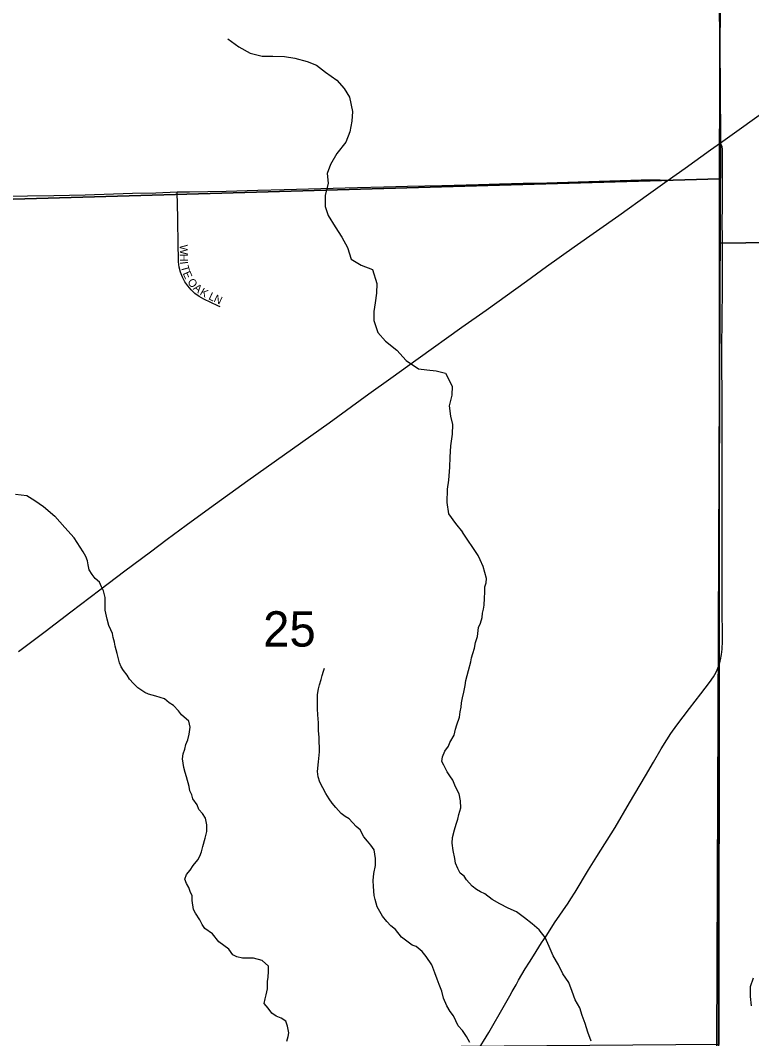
# Model space of a CAD drawing. Extents: x 1985906 to 2360102, y 891258 to 1222054.
# Drawn here: x 2104145 to 2108716, y 998985 to 1005348 of the extents above; entities that cross this region are included whole.
import ezdxf

# ---------------------------------------------------------------- set-up
doc = ezdxf.new("R2010")
doc.units = 0
for name, color, linetype in [('GM_X_County_Road', 7, 'Continuous'), ('GM_X_Minor_River', 7, 'Continuous'), ('GM_X_Section', 7, 'Continuous'), ('GM_X_Section_Text', 7, 'Continuous'), ('GM_X_State_Route', 7, 'Continuous'), ('GM_X_Township', 7, 'Continuous'), ('GM_X_Township_Road', 7, 'Continuous'), ('GM_X_Township_Subdivision', 7, 'Continuous'), ('GM_X_Township_Subdivision_Text', 7, 'Continuous')]:
    doc.layers.add(name, color=color, linetype=linetype)

msp = doc.modelspace()

# ---------------------------------------------------------------- linework, layer by layer
at = {"layer": 'GM_X_County_Road'}
for points in [[(2108519.9, 1001344.2), (2108522, 1001352.3), (2108527.7, 1001385), (2108531.1, 1001417.9), (2108533.1, 1001467.4), (2108532.6, 1001565.8), (2108532.4, 1001598.6), (2108530.9, 1001641.1), (2108530.7, 1001676), (2108531.6, 1001709.3), (2108531.4, 1001744.4), (2108532.4, 1001807.4), (2108531.4, 1001852.3), (2108531.4, 1001889.5), (2108532.2, 1001920.6), (2108532.2, 1001953.3), (2108532.5, 1002018.6), (2108532, 1002166.1), (2108531.6, 1002281), (2108531, 1002510.6), (2108531.2, 1002822.3), (2108531.4, 1002904.2), (2108531.5, 1002969.8), (2108531.2, 1003035.5), (2108530.4, 1003166.7), (2108530.2, 1003268.7), (2108529.5, 1003337), (2108531, 1003444.9), (2108531.8, 1003543.6), (2108533.6, 1003609.2), (2108533.7, 1003674.8), (2108533.1, 1003789.4), (2108533, 1003871.4), (2108532.8, 1003969.8), (2108532.5, 1004100.9), (2108533.4, 1004170.2), (2108534.2, 1004244.6), (2108534.2, 1004382.1), (2108532.8, 1004540.1), (2108530.5, 1004559.8), (2108525.8, 1004572), (2108521.6, 1004583.2)], [(2106997, 998897.3), (2107072.9, 999023.9), (2107171.7, 999194.1), (2107203.5, 999251.2), (2107219.2, 999279.3), (2107243.1, 999321.7), (2107259.3, 999350), (2107300.9, 999420.2), (2107326.8, 999461.8), (2107353.3, 999502.9), (2107402.4, 999582.4), (2107430.5, 999624.9), (2107455.6, 999664.4), (2107483.7, 999707.7), (2107568.4, 999830.4), (2107585.9, 999858.1), (2107611.8, 999899.8), (2107696.3, 1000039.6), (2107747.8, 1000123), (2107862.1, 1000304.6), (2107951.8, 1000458.4), (2108052.7, 1000627), (2108101.7, 1000711.9), (2108150, 1000796.3), (2108184.7, 1000850.7), (2108210, 1000890.8), (2108248, 1000944), (2108327, 1001048), (2108398.4, 1001139.9), (2108451.6, 1001210.5), (2108477.5, 1001245.6), (2108493.8, 1001274.4), (2108501.1, 1001289.2), (2108513.4, 1001320.1), (2108519.9, 1001344.2)]]:
    msp.add_lwpolyline(points, dxfattribs=at)
at = {"layer": 'GM_X_Minor_River'}
for points in [[(2105441.7, 1005232.8), (2105510, 1005181.1), (2105582.2, 1005141.5), (2105656.3, 1005123.9), (2105722.3, 1005124.3), (2105796.3, 1005122.7), (2105860.3, 1005111.1), (2105938.5, 1005089.5), (2105996.6, 1005067.8), (2106052.8, 1005024.1), (2106123.1, 1004974.4), (2106169.3, 1004922.6), (2106201.7, 1004866.8), (2106220.1, 1004778.8), (2106216.5, 1004716.7), (2106204.8, 1004650.5), (2106179.2, 1004586.3), (2106123.6, 1004515.8), (2106084, 1004447.5), (2106062.3, 1004391.3), (2106068.6, 1004329.3), (2106051, 1004253.1), (2106049.4, 1004185), (2106069.7, 1004129), (2106112.1, 1004057.2), (2106154.5, 1003993.3), (2106188.8, 1003927.4), (2106213.2, 1003855.5), (2106275.4, 1003817.8), (2106345.6, 1003790.2), (2106374, 1003704.2), (2106370.4, 1003642.1), (2106362.7, 1003582), (2106355, 1003527.9), (2106355.3, 1003471.8), (2106379.7, 1003397.8), (2106428, 1003342.1), (2106498.3, 1003286.4), (2106556.6, 1003222.7), (2106632.9, 1003169), (2106684.9, 1003163.3), (2106743, 1003157.7), (2106803.1, 1003142), (2106843.5, 1003062.1), (2106841.8, 1003006), (2106826.2, 1002939.8), (2106832.5, 1002873.8), (2106846.8, 1002821.8), (2106843.1, 1002761.7), (2106833.5, 1002689.6), (2106829.9, 1002617.4), (2106826.3, 1002555.3), (2106820.7, 1002475.2), (2106813, 1002417.1), (2106811.5, 1002335), (2106821.9, 1002262.9), (2106864.2, 1002203.1), (2106908.4, 1002149.5)], [(2104115.6, 1002387.3), (2104185.6, 1002377.7), (2104235.8, 1002347.9), (2104290, 1002310.2), (2104360.3, 1002248.5), (2104422.7, 1002178.8), (2104482, 1002114.4)], [(2105717.3, 999143.7), (2105693, 999175.8), (2105668.8, 999203.9), (2105674.8, 999234.1), (2105680.8, 999258.2), (2105688.7, 999296.3), (2105690.6, 999342.5), (2105694.6, 999368.6), (2105696.5, 999404.7), (2105696.4, 999436.8), (2105656.1, 999473), (2105601.6, 999487.1), (2105533.1, 999487.1), (2105498.8, 999495.2), (2105472.6, 999509.2), (2105448.4, 999543.4), (2105385.8, 999589.6), (2105345.4, 999639.8), (2105298.9, 999672), (2105280.7, 999698.1), (2105266.6, 999726.2), (2105240.3, 999768.4), (2105228.1, 999792.5), (2105217.9, 999848.7), (2105217.9, 999876.8), (2105205.7, 999904.9), (2105197.6, 999929), (2105183.4, 999953.1), (2105173.3, 999981.2), (2105183.3, 1000009.3), (2105205.4, 1000037.4), (2105225.5, 1000065.5), (2105253.6, 1000101.7), (2105267.6, 1000125.8), (2105277.7, 1000151.8), (2105285.6, 1000186), (2105299.6, 1000238.2), (2105309.6, 1000278.3), (2105311.5, 1000320.5), (2105301.3, 1000362.7), (2105283.1, 1000390.8), (2105260.9, 1000416.9), (2105250.8, 1000445), (2105222.5, 1000483.2), (2105216.4, 1000507.3), (2105204.2, 1000533.4), (2105200.1, 1000559.5), (2105183.9, 1000619.7), (2105175.7, 1000647.8), (2105167.6, 1000678), (2105163.5, 1000706.1), (2105159.4, 1000732.2), (2105163.4, 1000764.3), (2105173.4, 1000792.4), (2105179.4, 1000822.5), (2105191.4, 1000852.6), (2105199.3, 1000886.8), (2105205.3, 1000930.9), (2105197.1, 1000969.1), (2105152.7, 1001007.2), (2105132.5, 1001033.4), (2105102.2, 1001065.5), (2105076, 1001083.6), (2105045.7, 1001107.7), (2105019.5, 1001115.7), (2104991.2, 1001123.8), (2104946.9, 1001137.9), (2104922.7, 1001147.9), (2104878.3, 1001176.1), (2104852, 1001204.2), (2104827.8, 1001230.3), (2104811.6, 1001256.4), (2104789.4, 1001284.5), (2104775.2, 1001308.6), (2104765.1, 1001332.7), (2104756.9, 1001366.9), (2104750.8, 1001391), (2104736.6, 1001437.2), (2104732.5, 1001461.2), (2104724.4, 1001491.4), (2104720.3, 1001515.5), (2104710.2, 1001539.6), (2104698, 1001565.7), (2104687.8, 1001605.8), (2104675.6, 1001662.1), (2104675.4, 1001740.4), (2104665.3, 1001782.5), (2104651.1, 1001808.6), (2104638.9, 1001836.8), (2104612.7, 1001858.9), (2104594.5, 1001885), (2104574.3, 1001913.1), (2104568.2, 1001945.2), (2104564.1, 1001969.3), (2104553.9, 1001997.4), (2104537.7, 1002027.5), (2104482, 1002114.4)], [(2106791.7, 1000693.1), (2106779.5, 1000717.3), (2106783.5, 1000745.4), (2106797.5, 1000781.5), (2106821.5, 1000811.5), (2106829.5, 1000835.5), (2106855.5, 1000881.6), (2106865.5, 1000917.7), (2106873.4, 1000945.7), (2106889.4, 1000993.8), (2106893.3, 1001025.9), (2106899.3, 1001055.9), (2106903.2, 1001082), (2106909.2, 1001114.1), (2106917.1, 1001150.2), (2106925.1, 1001190.2), (2106929, 1001222.3), (2106937, 1001254.4), (2106946.9, 1001284.5), (2106960.9, 1001338.6), (2106964.8, 1001364.6), (2106972.8, 1001390.7), (2106982.7, 1001424.7), (2106990.7, 1001460.8), (2107002.6, 1001496.9), (2107008.5, 1001553), (2107020.5, 1001581.1), (2107030.5, 1001617.1), (2107034.4, 1001643.2), (2107040.4, 1001667.3), (2107044.3, 1001693.3), (2107046.2, 1001737.5), (2107048.2, 1001773.6), (2107048, 1001807.7), (2107056, 1001833.7), (2107058, 1001859.8), (2107037.7, 1001934.3), (2107019.5, 1001976.6), (2107007.4, 1002002.8), (2106908.4, 1002149.5)], [(2106954.9, 998960.3), (2106932.7, 998998.4), (2106908.4, 999034.6), (2106882.2, 999064.7), (2106866, 999094.8), (2106851.8, 999127), (2106831.6, 999153.1), (2106811.3, 999189.2), (2106789.1, 999237.5), (2106778.9, 999281.6), (2106762.7, 999323.8), (2106750.5, 999355.9), (2106736.3, 999396.1), (2106716, 999446.3), (2106681.6, 999498.5), (2106657.4, 999528.7), (2106619, 999560.8), (2106594.8, 999568.8), (2106526.2, 999619.1), (2106489.8, 999667.3), (2106461.6, 999689.4), (2106435.3, 999715.5), (2106409, 999749.7), (2106392.8, 999779.8), (2106374.6, 999807.9), (2106362.4, 999854.1), (2106356.3, 999878.2), (2106352.2, 999934.4), (2106350.1, 999972.6), (2106354, 1000016.7), (2106363.9, 1000066.9), (2106363.8, 1000111.1), (2106355.7, 1000165.3), (2106335.4, 1000193.4), (2106315.2, 1000217.5), (2106291, 1000245.7), (2106268.7, 1000289.8), (2106244.5, 1000309.9), (2106200, 1000358.1), (2106175.8, 1000372.2), (2106149.6, 1000392.3), (2106117.3, 1000428.5), (2106093, 1000456.6), (2106074.8, 1000482.7), (2106054.6, 1000516.8), (2106036.4, 1000551), (2106016.1, 1000587.1), (2106006, 1000621.3), (2106001.9, 1000653.4), (2106007.8, 1000713.6), (2106013.7, 1000775.9), (2106013.5, 1000866.2), (2106009.3, 1000910.4), (2106009.2, 1000958.6), (2106005.1, 1001008.8), (2106003, 1001044.9), (2106002.7, 1001135.3), (2106008.7, 1001169.4), (2106014.7, 1001195.5), (2106024.7, 1001229.6), (2106030.7, 1001253.7), (2106038.7, 1001281.8), (2106046.1, 1001299.7)], [(2107093.1, 999853.5), (2107047.4, 999889.8), (2107021.2, 999901.9), (2106997, 999916), (2106968.7, 999938.1), (2106934.4, 999976.2), (2106918.2, 1000000.3), (2106894, 1000018.4), (2106879.8, 1000048.5), (2106865.6, 1000080.7), (2106861.5, 1000110.8), (2106849.3, 1000161), (2106843.2, 1000205.2), (2106845.1, 1000241.3), (2106859.1, 1000289.5), (2106869.1, 1000325.6), (2106879.1, 1000355.8), (2106885.1, 1000385.9), (2106897.1, 1000426), (2106897, 1000470.2), (2106886.8, 1000514.4), (2106864.5, 1000558.5), (2106848.3, 1000600.7), (2106830.1, 1000626.8), (2106811.9, 1000650.9), (2106791.7, 1000693.1)], [(2107712.7, 998969), (2107692.9, 999025.2), (2107675.2, 999079.3), (2107657.4, 999129.5), (2107641.6, 999177.7), (2107611.8, 999227.9), (2107594.1, 999278.1), (2107572.3, 999336.3), (2107536.6, 999390.5), (2107508.8, 999444.8), (2107475.1, 999501), (2107449.4, 999559.3), (2107425.6, 999617.5), (2107387.9, 999663.7), (2107344.1, 999702), (2107296.3, 999740.3), (2107246.6, 999776.6), (2107194.7, 999798.9), (2107140.9, 999827.2), (2107093.1, 999853.5)], [(2108715.8, 999190.5), (2108708, 999248.6), (2108708.3, 999310.7), (2108728.4, 999364.7)], [(2105810.4, 998969), (2105818.4, 998997.1), (2105822.4, 999021.2), (2105814.2, 999063.3), (2105804.1, 999093.4), (2105775.8, 999113.5), (2105743.5, 999125.6), (2105717.3, 999143.7)]]:
    msp.add_lwpolyline(points, dxfattribs=at)
at = {"layer": 'GM_X_Section'}
for points in [[(2103254.4, 1009592.8), (2108531.5, 1009537.9), (2108532.4, 1009391.8), (2108515.8, 1004356.8), (2103158.4, 1004203.4)], [(2108532.4, 1009391.8), (2114523.8, 1009415.2), (2114593.4, 1004032.5), (2108514.3, 1003954.6), (2108515.8, 1004356.8)], [(2108515.8, 1004356.8), (2108514.3, 1003954.6), (2108511.1, 998947.2), (2103137.3, 998905.6), (2103158.4, 1004203.4)], [(2108514.3, 1003954.6), (2114593.4, 1004032.5), (2114628.3, 998675.3), (2108501.2, 998604.9), (2108511.1, 998947.2)]]:
    msp.add_lwpolyline(points, close=True, dxfattribs=at)
at = {"layer": 'GM_X_State_Route'}
msp.add_lwpolyline([(2104132.7, 1001402.7), (2104300.4, 1001529.5), (2104461, 1001651), (2104641.6, 1001788.2), (2104798.8, 1001907.9), (2104958.3, 1002027), (2105062.8, 1002105), (2105180.7, 1002193.8), (2105326.6, 1002300.1), (2105567, 1002471.3), (2106074.1, 1002833), (2106322.9, 1003013), (2106460.9, 1003111.9), (2106631.2, 1003234.3), (2106904.7, 1003429.7), (2107056.7, 1003537.3), (2107307.7, 1003717.8), (2107434.4, 1003809), (2107606.4, 1003931.4), (2107885.7, 1004127.7), (2108072.1, 1004261.7), (2108187.6, 1004343.9), (2108299.3, 1004423.4), (2108459, 1004538.4), (2108521.6, 1004583.2), (2108578.9, 1004624.5), (2108792.6, 1004776.2)], dxfattribs=at)
at = {"layer": 'GM_X_Township'}
for points in [[(2108481.1, 1010602), (2108488.7, 1009238.5), (2108521.6, 1004617.7), (2108479.9, 994295.6), (2108482.3, 993590), (2108161.9, 993606.5), (2107496.4, 993638.7), (2105513.5, 993632.9), (2105040.7, 993592), (2104712.8, 993589), (2104441.5, 993575), (2103065.7, 993571.8), (2097792, 993547.8), (2097735.4, 993547.9), (2093403, 993550.7), (2092329.5, 993551.4)], [(2133580.3, 1009513.3), (2133246.9, 1009511.7), (2131763.4, 1009478), (2130671.8, 1009465.5), (2130250.8, 1009485.4), (2128830.9, 1009460.8), (2128435, 1009462.4), (2126795.7, 1009468.8), (2125157.2, 1009475.3), (2125184.4, 1004143.8), (2122462.2, 1004110.5), (2119835.2, 1004078.3), (2119909.8, 996227.8), (2119898.4, 993557.9), (2114579.5, 993566.9), (2108482.3, 993590), (2108479.9, 994295.6), (2108521.6, 1004617.7), (2108488.7, 1009238.5), (2108481.1, 1010602)]]:
    msp.add_lwpolyline(points, dxfattribs=at)
at = {"layer": 'GM_X_Township_Road'}
for points in [[(2105126, 1004275.6), (2105202.5, 1004275.2), (2105432.3, 1004280.7), (2105629.2, 1004286.5), (2105793.2, 1004291.5), (2106023, 1004297.4), (2106252.9, 1004303.2), (2106417.1, 1004307.9), (2106564.8, 1004310.8), (2106778.4, 1004316.6), (2107008.3, 1004322.6), (2107139.7, 1004326.2), (2107287.3, 1004330.8), (2107435, 1004333.1), (2107763.4, 1004342.5), (2108026.2, 1004350), (2108127.5, 1004351.2), (2108143.9, 1004350.2), (2108154.1, 1004348.7), (2108187.6, 1004343.9)], [(2104093, 1004248.6), (2104189.4, 1004250.3), (2104353.4, 1004252.8), (2104550.2, 1004257.1), (2104845.1, 1004266.7), (2104992.4, 1004270.7), (2105126, 1004275.6)]]:
    msp.add_lwpolyline(points, dxfattribs=at)
at = {"layer": 'GM_X_Township_Subdivision'}
msp.add_lwpolyline([(2105393.4, 1003556.4), (2105379, 1003563.9), (2105290.7, 1003605.5), (2105262.6, 1003621.9), (2105236.4, 1003641), (2105212.5, 1003663.1), (2105191.2, 1003687.7), (2105173, 1003714.6), (2105158.1, 1003743.5), (2105146.6, 1003773.9), (2105138.5, 1003805.4), (2105134.3, 1003837.7), (2105132.6, 1003870.1), (2105131.8, 1003935.2), (2105129.9, 1004114.2), (2105126, 1004275.6)], dxfattribs=at)

# ---------------------------------------------------------------- texts
at = {"layer": 'GM_X_Section_Text'}
msp.add_text('25', height=221, rotation=0.00001, dxfattribs=at).set_placement((2105662.4, 1001434.1))
at = {"layer": 'GM_X_Township_Subdivision_Text'}
for s, rotation, p in [('W', 270.18494, (2105141.6, 1003946.1)), ('H', 270.18413, (2105141.7, 1003888.9)), ('I', 276.64148, (2105142.3, 1003838.8)), ('T', 285.72762, (2105146.5, 1003808.4)), ('E', 293.61988, (2105158.6, 1003767.5)), ('O', 308.88919, (2105185.6, 1003710.7)), ('A', 321.48239, (2105221.7, 1003668.1)), ('K', 330.08638, (2105262.9, 1003636)), ('L', 335.03553, (2105317.1, 1003606.2)), ('N', 335.00886, (2105349, 1003591.3))]:
    msp.add_text(s, height=50, rotation=rotation, dxfattribs=at).set_placement(p)

doc.saveas('drawing.dxf')
